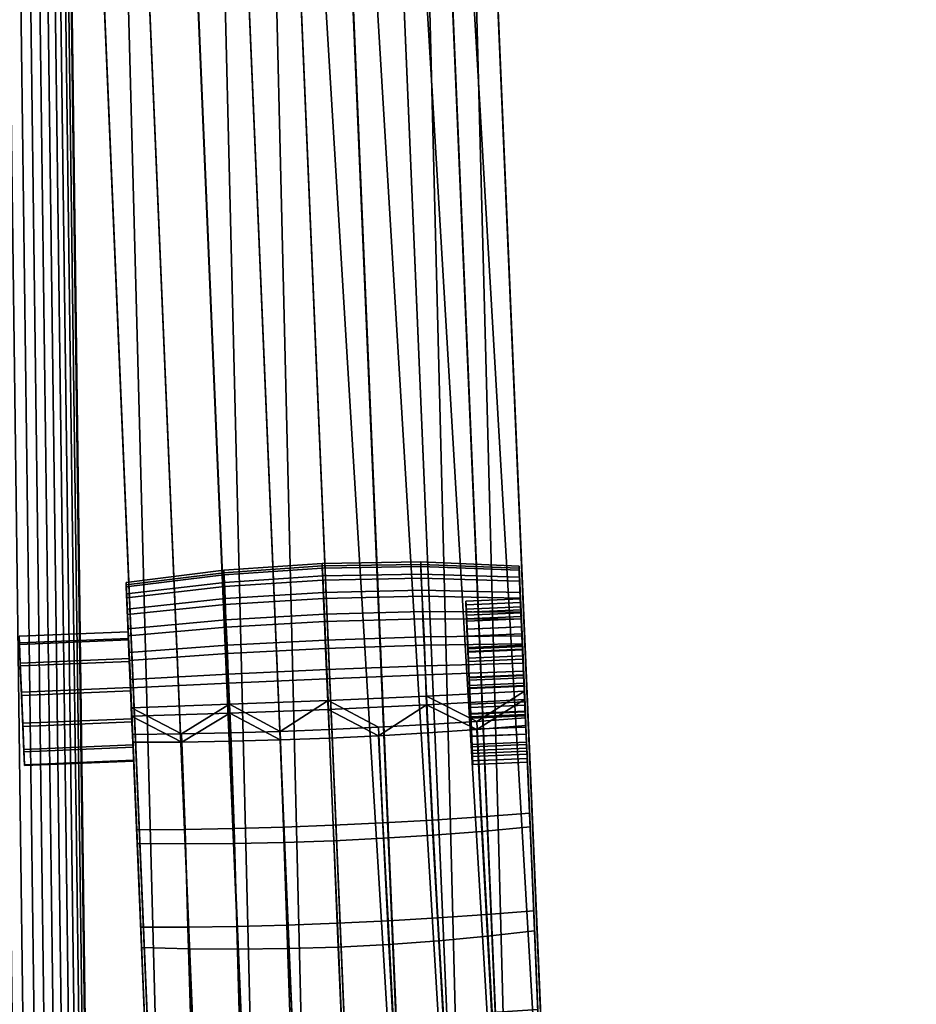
# Model space of a CAD drawing. Header units: millimetres. Extents: x -347 to 347, y -351 to 365.
# Tile 456 of 656: x 263 to 346, y -7 to 83. Entities that reach past the tile are written whole.
import ezdxf

# ---------------------------------------------------------------- set-up
doc = ezdxf.new("R2010")
doc.units = ezdxf.units.MM
doc.header["$MEASUREMENT"] = 0
for name, color, linetype in [('kolecka', 250, 'Continuous'), ('podrucky', 7, 'Continuous'), ('ram', 7, 'Continuous')]:
    doc.layers.add(name, color=color, linetype=linetype)

msp = doc.modelspace()

# ---------------------------------------------------------------- meshes
at = {"layer": 'kolecka'}
mesh = msp.add_polyface(dxfattribs=at)
corners = [(193.84, 262.473, 30.246), (192.188, 262.596, 30.331), (192.388, 262.786, 26.127), (194.046, 262.681, 26.085), (195.588, 262.364, 30.186), (195.754, 262.596, 26.056), (195.422, 262.449, 34.326), (193.634, 262.63, 34.413), (197.406, 262.29, 30.15), (197.498, 262.54, 26.038), (197.314, 262.328, 34.273), (197.222, 262.462, 38.392), (195.256, 262.674, 38.453), (199.259, 262.262, 30.138), (199.259, 262.521, 26.032), (199.259, 262.284, 34.255), (199.259, 262.387, 38.372), (199.259, 262.544, 42.487), (197.13, 262.657, 42.508), (201.112, 262.29, 30.15), (201.021, 262.54, 26.038), (201.204, 262.328, 34.273), (201.296, 262.462, 38.392), (201.388, 262.657, 42.508), (202.93, 262.364, 30.186), (202.764, 262.596, 26.056), (203.096, 262.449, 34.326), (203.262, 262.674, 38.453), (204.678, 262.473, 30.246), (204.472, 262.681, 26.085), (204.885, 262.63, 34.413), (331.408, -56.337, 32.196), (331.408, -56.284, 28.713), (313.408, -56.284, 28.713), (313.408, -56.337, 32.196), (331.408, -56.798, 35.673), (313.408, -56.798, 35.673), (311.408, -56.758, 24.541), (300.408, -56.758, 24.541), (300.408, -56.378, 27.304), (311.408, -56.257, 30), (300.408, -56.257, 30), (300.408, -56.378, 32.696), (311.408, -56.758, 35.459), (299.304, -56.466, 30), (299.304, -57.041, 35.812), (333.408, -56.758, 24.541), (333.408, -56.257, 30), (344.408, -56.378, 27.304), (344.408, -56.758, 24.541), (333.408, -56.758, 35.459), (344.408, -56.378, 32.696), (344.408, -56.257, 30), (344.408, -56.758, 35.459), (345.513, -56.466, 30), (345.513, -56.996, 24.419)]
mesh.append_faces([[corners[k] for k in face] for face in [(0, 1, 2, 3), (4, 0, 3, 5), (6, 7, 0, 4), (8, 4, 5, 9), (10, 6, 4, 8), (11, 12, 6, 10), (13, 8, 9, 14), (15, 10, 8, 13), (16, 11, 10, 15), (17, 18, 11, 16), (19, 13, 14, 20), (21, 15, 13, 19), (22, 16, 15, 21), (23, 17, 16, 22), (24, 19, 20, 25), (26, 21, 19, 24), (27, 22, 21, 26), (28, 24, 25, 29), (30, 26, 24, 28), (31, 32, 33, 34), (35, 31, 34, 36), (37, 38, 39, 40), (40, 41, 42, 43), (41, 40, 39, 39), (44, 41, 39, 39), (44, 42, 41, 41), (44, 45, 42, 42), (46, 47, 48, 49), (47, 50, 51, 52), (50, 53, 51, 51), (52, 48, 47, 47), (54, 48, 52, 52), (54, 52, 51, 51), (55, 49, 48, 48), (54, 55, 48, 48)]])
at = {"layer": 'podrucky'}
mesh = msp.add_polyface(dxfattribs=at)
corners = [(265.793, 211.239, 667.423), (265.812, 210.68, 663.433), (266.044, 205.209, 664.368), (266.037, 205.488, 668.358), (277.059, -54.639, 682.568), (265.558, 216.724, 665.459), (301.526, 218.246, 665.419), (301.76, 212.76, 667.383), (301.78, 212.202, 663.392), (302.005, 207.01, 668.318), (302.012, 206.731, 664.328), (302.005, 207.01, 668.318), (297.862, 206.968, 670.22), (313.02, -52.838, 686.518), (301.76, 212.76, 667.383), (297.603, 213.06, 669.229), (293.422, 206.879, 671.643), (293.152, 213.227, 670.61), (288.495, 213.249, 671.466), (288.771, 206.744, 672.525), (283.734, 213.122, 671.76), (284.013, 206.563, 672.827), (279.255, 206.341, 672.536), (278.978, 212.847, 671.477), (270.173, 205.796, 670.251), (274.608, 206.083, 671.664), (274.338, 212.43, 670.631), (269.914, 211.888, 669.26), (266.037, 205.488, 668.358), (265.793, 211.239, 667.423), (308.891, -53.425, 680.635), (297.876, 206.423, 662.435), (302.012, 206.731, 664.328), (304.456, -53.712, 679.222), (293.441, 206.136, 661.023), (293.038, 215.611, 658.392), (297.449, 216.444, 659.653), (297.659, 211.522, 661.563), (293.236, 210.957, 660.198), (288.405, 215.015, 657.614), (288.597, 210.528, 659.356), (283.652, 214.679, 657.354), (283.841, 210.247, 659.074), (278.888, 214.613, 657.624), (279.08, 210.125, 659.366), (274.224, 214.815, 658.413), (274.423, 210.161, 660.219), (269.76, 215.272, 659.684), (269.971, 210.351, 661.594), (288.794, 205.878, 660.151), (301.78, 212.202, 663.392), (284.037, 205.656, 659.859), (279.278, 205.476, 660.161), (274.627, 205.34, 661.044), (270.188, 205.252, 662.466), (266.044, 205.209, 664.368), (265.812, 210.68, 663.433), (265.586, 215.96, 661.383)]
mesh.append_faces([[corners[k] for k in face] for face in [(0, 1, 2, 2), (2, 3, 0, 0), (4, 3, 2, 2), (5, 1, 0, 0), (6, 7, 8, 8), (9, 10, 7, 7), (8, 7, 10, 10), (11, 12, 13, 13), (14, 15, 12, 11), (16, 12, 15, 17), (17, 18, 19, 16), (18, 20, 21, 19), (22, 21, 20, 23), (24, 25, 26, 27), (23, 26, 25, 22), (28, 24, 27, 29), (30, 31, 32, 32), (33, 34, 31, 31), (35, 36, 37, 38), (39, 35, 38, 40), (41, 39, 40, 42), (43, 41, 42, 44), (45, 43, 44, 46), (47, 45, 46, 48), (31, 37, 32, 32), (31, 34, 38, 38), (34, 49, 40, 40), (32, 37, 50, 50), (34, 40, 38, 38), (31, 38, 37, 37), (40, 49, 51, 42), (42, 51, 52, 52), (44, 52, 53, 53), (46, 53, 54, 54), (48, 54, 55, 55), (52, 44, 42, 42), (54, 48, 46, 46), (53, 46, 44, 44), (47, 48, 56, 57), (55, 56, 48, 48)]])
mesh = msp.add_polyface(dxfattribs=at)
corners = [(309.305, 29.001, 460.487), (309.204, 31.341, 458.5), (309.164, 32.339, 460.874), (309.151, 32.727, 463.345), (309.278, 29.718, 463.204), (309.162, 32.52, 465.837), (309.295, 29.386, 465.995), (309.2, 31.698, 468.278), (302.012, 206.731, 664.328), (302.005, 207.01, 668.318), (313.027, -53.117, 682.528), (291.178, 31.837, 468.731), (282.175, 31.23, 468.633), (282.24, 29.74, 470.955), (291.245, 30.314, 471.105), (300.2, 31.993, 468.613), (300.266, 30.502, 470.935), (291.137, 32.738, 466.058), (282.135, 32.111, 466.018), (300.16, 32.874, 465.998), (291.125, 32.964, 463.328), (282.122, 32.333, 463.348), (300.148, 33.096, 463.327), (291.139, 32.54, 460.623), (282.137, 31.917, 460.701), (300.162, 32.68, 460.681), (291.183, 31.446, 458.022), (282.179, 30.848, 458.157), (300.205, 31.611, 458.137), (273.194, 30.998, 465.877), (273.232, 30.176, 468.318), (273.183, 31.205, 463.385), (273.197, 30.817, 460.914), (309.261, 30.307, 470.445), (309.2, 31.698, 468.278), (309.162, 32.52, 465.837), (309.151, 32.727, 463.345), (273.236, 29.819, 458.54), (309.164, 32.339, 460.874), (309.204, 31.341, 458.5), (285.623, -53.765, 689.863), (290.27, -53.507, 690.735), (279.255, 206.341, 672.536), (295.027, -53.285, 691.027), (284.013, 206.563, 672.827), (299.786, -53.104, 690.725), (304.437, -52.969, 689.842), (288.771, 206.744, 672.525), (297.862, 206.968, 670.22), (293.422, 206.879, 671.643), (308.876, -52.88, 688.42), (274.608, 206.083, 671.664), (270.173, 205.796, 670.251), (266.037, 205.488, 668.358), (277.052, -54.359, 686.558), (281.188, -54.052, 688.451), (299.809, -53.97, 678.35), (288.794, 205.878, 660.151), (293.441, 206.136, 661.023), (304.456, -53.712, 679.222), (295.051, -54.192, 678.059), (284.037, 205.656, 659.859), (285.642, -54.508, 679.243), (274.627, 205.34, 661.044), (279.278, 205.476, 660.161), (290.292, -54.372, 678.361), (277.059, -54.639, 682.568), (266.044, 205.209, 664.368), (270.188, 205.252, 662.466), (281.202, -54.596, 680.666)]
mesh.append_faces([[corners[k] for k in face] for face in [(0, 1, 2, 2), (2, 3, 4, 4), (5, 4, 3, 3), (6, 4, 5, 5), (7, 6, 5, 5), (8, 9, 10, 10), (11, 12, 13, 14), (15, 11, 14, 16), (17, 18, 12, 11), (19, 17, 11, 15), (20, 21, 18, 17), (22, 20, 17, 19), (23, 24, 21, 20), (25, 23, 20, 22), (26, 27, 24, 23), (28, 26, 23, 25), (29, 30, 12, 18), (31, 29, 18, 21), (21, 24, 32, 31), (15, 16, 33, 34), (19, 15, 34, 35), (35, 36, 22, 19), (37, 32, 24, 27), (25, 22, 36, 38), (28, 25, 38, 39), (40, 41, 42, 42), (41, 43, 44, 44), (45, 46, 47, 47), (48, 49, 50, 50), (49, 47, 46, 46), (44, 42, 41, 41), (42, 51, 40, 40), (47, 44, 45, 45), (52, 53, 54, 54), (51, 52, 55, 40), (56, 57, 58, 59), (60, 61, 57, 56), (62, 63, 64, 65), (66, 67, 68, 69), (69, 68, 63, 62), (65, 64, 61, 60)]])
mesh = msp.add_polyface(dxfattribs=at)
corners = [(273.474, 24.082, 453.822), (273.58, 21.562, 453.302), (273.791, 16.593, 454.115), (274.188, 7.304, 457.736), (273.197, 30.817, 460.914), (274.149, 8.574, 471.141), (273.183, 31.205, 463.385), (273.465, 24.799, 473.443), (273.782, 17.308, 473.696), (273.679, 19.75, 474.223), (273.194, 30.998, 465.877), (273.688, 18.99, 453.412), (301.258, 8.077, 456.63), (300.799, 17.44, 453.396), (305.288, 17.753, 453.679), (305.738, 8.423, 457.076), (296.736, 7.792, 456.363), (296.298, 17.176, 453.228), (292.191, 7.568, 456.277), (291.79, 16.96, 453.176), (287.644, 7.407, 456.373), (287.28, 16.794, 453.239), (283.114, 7.31, 456.65), (282.774, 16.677, 453.416), (278.622, 7.276, 457.106), (278.275, 16.61, 453.709), (274.188, 7.304, 457.736), (273.791, 16.593, 454.115), (301.217, 9.458, 472.219), (305.698, 9.757, 471.75), (305.279, 18.498, 474.074), (300.79, 18.206, 474.375), (296.695, 9.2, 472.504), (296.289, 17.954, 474.557), (292.149, 8.986, 472.603), (291.781, 17.743, 474.622), (287.602, 8.815, 472.515), (287.271, 17.573, 474.568), (283.073, 8.69, 472.239), (282.765, 17.444, 474.395), (278.582, 8.609, 471.78), (278.267, 17.355, 474.104), (273.782, 17.308, 473.696), (274.149, 8.574, 471.141), (273.679, 19.75, 474.223), (282.655, 20.06, 474.959), (291.668, 20.418, 475.198), (300.68, 20.823, 474.939), (282.547, 22.001, 452.545), (282.664, 19.246, 452.663), (273.688, 18.99, 453.412), (273.58, 21.562, 453.302), (291.678, 19.586, 452.406), (300.689, 20.009, 452.643), (284.013, 206.563, 672.827), (295.027, -53.285, 691.027), (299.786, -53.104, 690.725), (270.173, 205.796, 670.251), (277.052, -54.359, 686.558), (281.188, -54.052, 688.451)]
mesh.append_faces([[corners[k] for k in face] for face in [(0, 1, 2, 2), (3, 4, 2, 2), (5, 6, 3, 3), (7, 8, 9, 9), (10, 5, 8, 8), (11, 2, 1, 1), (12, 13, 14, 15), (16, 17, 13, 12), (17, 16, 18, 19), (20, 21, 19, 18), (22, 23, 21, 20), (24, 25, 23, 22), (25, 24, 26, 27), (28, 29, 30, 31), (32, 28, 31, 33), (34, 32, 33, 35), (36, 34, 35, 37), (38, 36, 37, 39), (40, 38, 39, 41), (41, 42, 43, 40), (44, 42, 41, 41), (45, 44, 41, 41), (45, 39, 37, 37), (46, 45, 37, 37), (41, 39, 45, 45), (46, 35, 33, 33), (46, 33, 31, 47), (46, 37, 35, 35), (30, 47, 31, 31), (48, 49, 50, 51), (25, 27, 50, 50), (25, 50, 49, 49), (52, 19, 21, 49), (49, 21, 23, 23), (23, 25, 49, 49), (17, 19, 52, 52), (13, 17, 53, 53), (14, 13, 53, 53), (53, 17, 52, 52), (54, 55, 56, 56), (57, 58, 59, 59)]])
mesh = msp.add_polyface(dxfattribs=at)
corners = [(309.894, 15.1, 461.461), (310.156, 8.826, 457.696), (309.828, 16.588, 458.808), (309.911, 14.768, 464.251), (310.117, 10.096, 471.101), (309.884, 15.486, 466.969), (309.809, 17.328, 469.388), (309.759, 18.114, 454.075), (310.493, 1.161, 469.379), (310.561, -0.681, 460.694), (310.875, -7.897, 468.506), (310.974, -10.366, 463.057), (311.26, -16.996, 468.49), (309.75, 18.829, 473.656), (313.027, -53.117, 682.528), (302.005, 207.01, 668.318), (313.02, -52.838, 686.518), (301.804, -1.592, 458.769), (306.262, -1.175, 459.581), (306.792, -10.88, 461.428), (302.354, -11.319, 460.221), (301.258, 8.077, 456.63), (305.738, 8.423, 457.076), (302.83, -21.011, 461.492), (310.561, -0.681, 460.694), (310.974, -10.366, 463.057), (307.26, -20.625, 462.894), (310.156, 8.826, 457.696), (305.288, 17.753, 453.679), (309.759, 18.114, 454.075), (301.729, 0.503, 471.377), (302.243, -8.397, 471.417), (306.687, -8.152, 470.176), (306.19, 0.813, 470.532), (301.217, 9.458, 472.219), (305.698, 9.757, 471.75), (307.119, -17.085, 470.394), (310.875, -7.897, 468.506), (310.493, 1.161, 469.379), (311.26, -16.996, 468.49), (310.117, 10.096, 471.101), (309.75, 18.829, 473.656), (305.279, 18.498, 474.074), (297.862, 206.968, 670.22), (308.876, -52.88, 688.42), (313.02, -52.838, 686.518), (293.422, 206.879, 671.643), (304.437, -52.969, 689.842), (308.891, -53.425, 680.635), (302.012, 206.731, 664.328), (313.027, -53.117, 682.528), (304.456, -53.712, 679.222), (297.876, 206.423, 662.435), (309.894, 15.1, 461.461), (304.899, 14.889, 461.466), (304.916, 14.557, 464.257), (309.911, 14.768, 464.251), (309.828, 16.588, 458.808), (304.833, 16.376, 458.813), (304.889, 15.274, 466.974), (309.884, 15.486, 466.969), (309.869, 15.765, 464.182), (304.874, 15.554, 464.187), (304.859, 15.841, 461.769), (309.854, 16.053, 461.763), (304.916, 14.557, 464.257), (304.899, 14.889, 461.466), (304.859, 15.841, 461.769), (304.802, 17.13, 459.469), (304.889, 15.274, 466.974), (304.874, 15.554, 464.187), (304.85, 16.175, 466.542)]
mesh.append_faces([[corners[k] for k in face] for face in [(0, 1, 2, 2), (1, 0, 3, 3), (4, 5, 6, 6), (5, 4, 3, 3), (1, 7, 2, 2), (8, 9, 3, 3), (10, 11, 9, 9), (11, 10, 12, 12), (8, 3, 4, 4), (9, 8, 10, 10), (6, 13, 4, 4), (9, 1, 3, 3), (14, 15, 16, 16), (17, 18, 19, 20), (21, 22, 18, 17), (19, 23, 20, 20), (19, 18, 24, 25), (25, 26, 19, 19), (18, 22, 27, 24), (22, 28, 29, 27), (30, 31, 32, 33), (34, 30, 33, 35), (32, 31, 36, 36), (32, 37, 38, 33), (37, 32, 39, 39), (33, 38, 40, 35), (35, 40, 41, 42), (43, 44, 45, 45), (46, 47, 44, 44), (48, 49, 50, 50), (51, 52, 48, 48), (53, 54, 55, 56), (57, 58, 54, 53), (56, 55, 59, 60), (61, 62, 63, 64), (65, 66, 67, 67), (68, 67, 66, 66), (69, 65, 70, 70), (67, 70, 65, 65), (70, 71, 69, 69)]])
mesh = msp.add_polyface(dxfattribs=at)
corners = [(274.907, -9.419, 468.546), (274.593, -2.203, 460.734), (275.006, -11.888, 463.097), (274.525, -0.361, 469.419), (274.188, 7.304, 457.736), (275.292, -18.518, 468.53), (274.149, 8.574, 471.141), (277.052, -54.359, 686.558), (266.037, 205.488, 668.358), (277.059, -54.639, 682.568), (297.234, -1.925, 458.276), (301.804, -1.592, 458.769), (302.354, -11.319, 460.221), (297.735, -11.669, 459.48), (292.605, -2.167, 458.114), (293.019, -11.92, 459.233), (287.973, -2.316, 458.286), (288.299, -12.068, 459.491), (283.392, -2.371, 458.79), (283.668, -12.109, 460.242), (278.916, -2.332, 459.612), (279.212, -12.047, 461.459), (296.736, 7.792, 456.363), (301.258, 8.077, 456.63), (292.191, 7.568, 456.277), (287.644, 7.407, 456.373), (283.114, 7.31, 456.65), (278.622, 7.276, 457.106), (302.83, -21.011, 461.492), (288.669, -21.733, 460.637), (275.006, -11.888, 463.097), (274.593, -2.203, 460.734), (274.188, 7.304, 457.736), (279.572, -21.797, 462.925), (297.157, 0.236, 471.894), (297.62, -8.629, 472.184), (302.243, -8.397, 471.417), (301.729, 0.503, 471.377), (292.528, 0.015, 472.071), (292.903, -8.84, 472.446), (287.897, -0.156, 471.904), (288.185, -9.028, 472.194), (283.318, -0.276, 471.397), (283.557, -9.188, 471.438), (278.844, -0.344, 470.563), (279.106, -9.319, 470.207), (296.695, 9.2, 472.504), (301.217, 9.458, 472.219), (292.149, 8.986, 472.603), (287.602, 8.815, 472.515), (283.073, 8.69, 472.239), (278.582, 8.609, 471.78), (298.031, -17.365, 472.702), (302.681, -17.208, 471.819), (293.273, -17.553, 473.005), (283.867, -18.005, 471.84), (288.514, -17.768, 472.713), (279.43, -18.256, 470.425), (274.525, -0.361, 469.419), (274.907, -9.419, 468.546), (274.149, 8.574, 471.141), (275.292, -18.518, 468.53)]
mesh.append_faces([[corners[k] for k in face] for face in [(0, 1, 2, 2), (3, 4, 1, 1), (2, 5, 0, 0), (4, 3, 6, 6), (1, 0, 3, 3), (7, 8, 9, 9), (10, 11, 12, 13), (14, 10, 13, 15), (16, 14, 15, 17), (18, 16, 17, 19), (20, 18, 19, 21), (22, 23, 11, 10), (24, 22, 10, 14), (25, 24, 14, 16), (26, 25, 16, 18), (27, 26, 18, 20), (12, 28, 13, 13), (15, 29, 17, 17), (20, 21, 30, 31), (31, 32, 27, 20), (33, 30, 21, 21), (34, 35, 36, 37), (38, 39, 35, 34), (40, 41, 39, 38), (42, 43, 41, 40), (44, 45, 43, 42), (46, 34, 37, 47), (48, 38, 34, 46), (49, 40, 38, 48), (50, 42, 40, 49), (51, 44, 42, 50), (36, 35, 52, 53), (35, 39, 54, 52), (55, 56, 41, 41), (41, 43, 55, 55), (57, 43, 45, 45), (39, 41, 56, 56), (44, 58, 59, 45), (58, 44, 51, 60), (61, 45, 59, 59)]])
mesh = msp.add_polyface(dxfattribs=at)
corners = [(309.392, 27.145, 467.992), (309.465, 25.354, 465.246), (309.335, 28.434, 465.693), (309.471, 25.112, 461.791), (309.344, 28.1, 460.919), (309.32, 28.722, 463.274), (309.204, 31.341, 458.5), (309.305, 29.001, 460.487), (309.38, 27.159, 458.067), (309.2, 31.698, 468.278), (309.361, 27.899, 468.648), (309.295, 29.386, 465.995), (309.164, 32.339, 460.874), (309.278, 29.718, 463.204), (309.267, 29.795, 456.44), (309.261, 30.307, 470.445), (309.34, 28.491, 472.163), (309.465, 25.481, 470.492), (309.347, 27.859, 454.859), (300.35, 28.557, 472.775), (291.332, 28.325, 472.986), (291.434, 25.948, 474.344), (300.45, 26.232, 474.103), (291.245, 30.314, 471.105), (282.24, 29.74, 470.955), (282.325, 27.795, 472.795), (300.266, 30.502, 470.935), (291.252, 29.753, 455.766), (282.247, 29.192, 455.95), (282.179, 30.848, 458.157), (291.183, 31.446, 458.022), (300.272, 29.954, 455.93), (300.205, 31.611, 458.137), (291.34, 27.633, 454.035), (282.333, 27.117, 454.256), (300.358, 27.88, 454.236), (273.293, 28.785, 470.485), (273.372, 26.969, 472.203), (273.232, 30.176, 468.318), (282.175, 31.23, 468.633), (309.433, 26.321, 473.402), (309.34, 28.491, 472.163), (309.261, 30.307, 470.445), (273.379, 26.337, 454.899), (273.299, 28.273, 456.48), (273.236, 29.819, 458.54), (309.204, 31.341, 458.5), (309.267, 29.795, 456.44), (309.347, 27.859, 454.859), (309.305, 29.001, 460.487), (304.31, 28.789, 460.493), (304.385, 26.947, 458.073), (309.38, 27.159, 458.067), (309.278, 29.718, 463.204), (304.282, 29.507, 463.21), (309.361, 27.899, 468.648), (304.365, 27.688, 468.654), (304.299, 29.175, 466.001), (309.295, 29.386, 465.995), (309.335, 28.434, 465.693), (304.339, 28.222, 465.698), (304.396, 26.933, 467.998), (309.392, 27.145, 467.992), (309.32, 28.722, 463.274), (304.324, 28.51, 463.28), (309.344, 28.1, 460.919), (304.348, 27.888, 460.925), (304.31, 28.789, 460.493), (304.413, 26.292, 458.828), (304.385, 26.947, 458.073), (304.282, 29.507, 463.21), (304.348, 27.888, 460.925), (304.339, 28.222, 465.698), (304.324, 28.51, 463.28), (304.396, 26.933, 467.998), (304.299, 29.175, 466.001), (304.365, 27.688, 468.654)]
mesh.append_faces([[corners[k] for k in face] for face in [(0, 1, 2, 2), (3, 4, 5, 5), (6, 7, 8, 8), (9, 10, 11, 11), (12, 13, 7, 7), (6, 8, 14, 14), (9, 15, 10, 10), (15, 16, 17, 17), (18, 14, 8, 8), (10, 15, 17, 17), (19, 20, 21, 22), (23, 24, 25, 20), (26, 23, 20, 19), (27, 28, 29, 30), (31, 27, 30, 32), (33, 34, 28, 27), (35, 33, 27, 31), (36, 37, 25, 24), (38, 36, 24, 39), (19, 22, 40, 41), (26, 19, 41, 42), (43, 44, 28, 34), (44, 45, 29, 28), (31, 32, 46, 47), (35, 31, 47, 48), (49, 50, 51, 52), (53, 54, 50, 49), (55, 56, 57, 58), (58, 57, 54, 53), (59, 60, 61, 62), (63, 64, 60, 59), (65, 66, 64, 63), (67, 68, 69, 69), (70, 71, 67, 67), (68, 67, 71, 71), (72, 73, 70, 70), (71, 70, 73, 73), (74, 72, 75, 75), (70, 75, 72, 72), (75, 76, 74, 74)]])
mesh = msp.add_polyface(dxfattribs=at)
corners = [(273.197, 30.817, 460.914), (273.236, 29.819, 458.54), (273.791, 16.593, 454.115), (273.299, 28.273, 456.48), (273.474, 24.082, 453.822), (273.379, 26.337, 454.899), (274.188, 7.304, 457.736), (273.183, 31.205, 463.385), (273.194, 30.998, 465.877), (273.782, 17.308, 473.696), (273.232, 30.176, 468.318), (273.293, 28.785, 470.485), (273.372, 26.969, 472.203), (273.465, 24.799, 473.443), (274.149, 8.574, 471.141), (273.571, 22.323, 474.145), (273.679, 19.75, 474.223), (291.549, 23.236, 475.113), (282.538, 22.817, 474.876), (282.655, 20.06, 474.959), (291.668, 20.418, 475.198), (300.563, 23.579, 474.856), (300.68, 20.823, 474.939), (291.434, 25.948, 474.344), (282.425, 25.47, 474.123), (300.45, 26.232, 474.103), (291.332, 28.325, 472.986), (282.325, 27.795, 472.795), (291.443, 25.163, 452.854), (282.434, 24.702, 453.102), (282.333, 27.117, 454.256), (291.34, 27.633, 454.035), (300.459, 25.465, 453.082), (300.358, 27.88, 454.236), (291.559, 22.402, 452.285), (282.547, 22.001, 452.545), (300.573, 22.764, 452.525), (291.678, 19.586, 452.406), (282.664, 19.246, 452.663), (300.689, 20.009, 452.643), (273.571, 22.323, 474.145), (273.679, 19.75, 474.223), (273.465, 24.799, 473.443), (273.372, 26.969, 472.203), (273.474, 24.082, 453.822), (273.379, 26.337, 454.899), (273.58, 21.562, 453.302), (309.347, 27.859, 454.859), (309.441, 25.604, 453.782), (304.611, 21.578, 457.249), (304.613, 21.509, 456.252), (304.509, 23.995, 457.538), (304.413, 26.292, 458.828), (304.495, 24.297, 456.584), (304.385, 26.947, 458.073), (304.47, 25.27, 470.497), (304.587, 22.486, 470.218), (304.487, 24.838, 469.595), (304.585, 22.555, 471.215), (304.365, 27.688, 468.654), (304.689, 20.069, 469.929), (304.396, 26.933, 467.998), (304.593, 22.274, 467.189), (304.729, 18.921, 462.215), (304.605, 21.79, 460.278), (304.476, 24.901, 461.796), (304.469, 25.143, 465.252)]
mesh.append_faces([[corners[k] for k in face] for face in [(0, 1, 2, 2), (1, 3, 2, 2), (4, 2, 5, 5), (2, 3, 5, 5), (6, 7, 0, 0), (8, 9, 10, 10), (11, 9, 12, 12), (12, 9, 13, 13), (10, 9, 11, 11), (7, 14, 8, 8), (15, 13, 16, 16), (17, 18, 19, 20), (21, 17, 20, 22), (23, 24, 18, 17), (25, 23, 17, 21), (26, 27, 24, 23), (28, 29, 30, 31), (32, 28, 31, 33), (34, 35, 29, 28), (36, 34, 28, 32), (37, 38, 35, 34), (39, 37, 34, 36), (40, 41, 19, 18), (42, 40, 18, 24), (24, 27, 43, 42), (44, 45, 30, 29), (29, 35, 46, 44), (47, 48, 32, 33), (49, 50, 51, 51), (52, 51, 53, 53), (50, 53, 51, 51), (53, 54, 52, 52), (55, 56, 57, 57), (56, 55, 58, 58), (55, 57, 59, 59), (60, 56, 58, 58), (57, 61, 59, 59), (62, 63, 64, 64), (65, 66, 64, 64), (66, 62, 64, 64)]])
mesh = msp.add_polyface(dxfattribs=at)
corners = [(309.409, 26.503, 458.822), (309.344, 28.1, 460.919), (309.471, 25.112, 461.791), (309.601, 22.001, 460.272), (309.606, 21.79, 457.244), (309.505, 24.206, 457.532), (309.707, 19.437, 457.866), (309.32, 28.722, 463.274), (309.335, 28.434, 465.693), (309.465, 25.354, 465.246), (309.392, 27.145, 467.992), (309.588, 22.485, 467.184), (309.482, 25.05, 469.59), (309.685, 20.28, 469.924), (309.583, 22.697, 470.212), (309.491, 24.508, 456.579), (309.547, 23.083, 453.262), (309.441, 25.604, 453.782), (309.608, 21.72, 456.246), (309.656, 20.512, 453.372), (309.347, 27.859, 454.859), (309.38, 27.159, 458.067), (309.433, 26.321, 473.402), (309.581, 22.767, 471.21), (309.465, 25.481, 470.492), (309.34, 28.491, 472.163), (309.698, 19.979, 470.877), (309.647, 21.272, 474.183), (309.538, 23.845, 474.105), (300.563, 23.579, 474.856), (300.68, 20.823, 474.939), (309.647, 21.272, 474.183), (309.538, 23.845, 474.105), (309.433, 26.321, 473.402), (300.45, 26.232, 474.103), (300.573, 22.764, 452.525), (300.459, 25.465, 453.082), (309.441, 25.604, 453.782), (309.547, 23.083, 453.262), (300.689, 20.009, 452.643), (309.656, 20.512, 453.372), (309.491, 24.508, 456.579), (304.495, 24.297, 456.584), (304.613, 21.509, 456.252), (309.608, 21.72, 456.246), (309.38, 27.159, 458.067), (304.385, 26.947, 458.073), (309.581, 22.767, 471.21), (304.585, 22.555, 471.215), (304.47, 25.27, 470.497), (309.465, 25.481, 470.492), (304.365, 27.688, 468.654), (309.361, 27.899, 468.648), (309.698, 19.979, 470.877), (304.703, 19.767, 470.883), (309.482, 25.05, 469.59), (304.487, 24.838, 469.595), (304.587, 22.486, 470.218), (309.583, 22.697, 470.212), (309.392, 27.145, 467.992), (304.396, 26.933, 467.998), (304.689, 20.069, 469.929), (309.685, 20.28, 469.924), (309.409, 26.503, 458.822), (304.413, 26.292, 458.828), (304.348, 27.888, 460.925), (309.344, 28.1, 460.919), (309.606, 21.79, 457.244), (304.611, 21.578, 457.249), (304.509, 23.995, 457.538), (309.505, 24.206, 457.532), (304.605, 21.79, 460.278), (309.601, 22.001, 460.272), (309.471, 25.112, 461.791), (304.476, 24.901, 461.796), (304.476, 24.901, 461.796), (309.471, 25.112, 461.791), (309.465, 25.354, 465.246), (304.469, 25.143, 465.252), (304.469, 25.143, 465.252), (309.465, 25.354, 465.246), (309.588, 22.485, 467.184), (304.593, 22.274, 467.189), (304.593, 22.274, 467.189), (309.588, 22.485, 467.184), (309.718, 19.374, 465.665), (304.723, 19.163, 465.671)]
mesh.append_faces([[corners[k] for k in face] for face in [(0, 1, 2, 2), (3, 4, 5, 5), (6, 4, 3, 3), (0, 3, 5, 5), (3, 0, 2, 2), (7, 8, 9, 9), (9, 10, 11, 11), (12, 11, 10, 10), (7, 9, 2, 2), (13, 11, 14, 14), (12, 14, 11, 11), (15, 16, 17, 17), (16, 15, 18, 18), (18, 19, 16, 16), (20, 21, 15, 15), (22, 23, 24, 24), (25, 22, 24, 24), (26, 23, 27, 27), (17, 20, 15, 15), (23, 28, 27, 27), (23, 22, 28, 28), (29, 30, 31, 32), (32, 33, 34, 29), (35, 36, 37, 38), (39, 35, 38, 40), (41, 42, 43, 44), (45, 46, 42, 41), (47, 48, 49, 50), (50, 49, 51, 52), (53, 54, 48, 47), (55, 56, 57, 58), (59, 60, 56, 55), (58, 57, 61, 62), (63, 64, 65, 66), (67, 68, 69, 70), (70, 69, 64, 63), (71, 72, 73, 74), (75, 76, 77, 78), (79, 80, 81, 82), (83, 84, 85, 86)]])
mesh = msp.add_polyface(dxfattribs=at)
corners = [(309.725, 19.132, 462.21), (309.797, 17.342, 459.464), (309.601, 22.001, 460.272), (309.869, 15.765, 464.182), (309.854, 16.053, 461.763), (309.718, 19.374, 465.665), (309.78, 17.983, 468.634), (309.588, 22.485, 467.184), (309.685, 20.28, 469.924), (309.845, 16.387, 466.537), (309.707, 19.437, 457.866), (309.608, 21.72, 456.246), (309.724, 19.005, 456.964), (309.759, 18.114, 454.075), (309.828, 16.588, 458.808), (309.656, 20.512, 453.372), (309.809, 17.328, 469.388), (309.698, 19.979, 470.877), (309.75, 18.829, 473.656), (309.647, 21.272, 474.183), (305.279, 18.498, 474.074), (309.75, 18.829, 473.656), (309.647, 21.272, 474.183), (300.68, 20.823, 474.939), (309.759, 18.114, 454.075), (305.288, 17.753, 453.679), (309.656, 20.512, 453.372), (300.689, 20.009, 452.643), (309.724, 19.005, 456.964), (304.729, 18.794, 456.97), (304.833, 16.376, 458.813), (309.828, 16.588, 458.808), (309.608, 21.72, 456.246), (304.613, 21.509, 456.252), (309.809, 17.328, 469.388), (304.813, 17.116, 469.394), (304.703, 19.767, 470.883), (309.698, 19.979, 470.877), (309.884, 15.486, 466.969), (304.889, 15.274, 466.974), (309.845, 16.387, 466.537), (304.85, 16.175, 466.542), (304.874, 15.554, 464.187), (309.869, 15.765, 464.182), (309.685, 20.28, 469.924), (304.689, 20.069, 469.929), (304.785, 17.772, 468.639), (309.78, 17.983, 468.634), (309.797, 17.342, 459.464), (304.802, 17.13, 459.469), (304.711, 19.226, 457.872), (309.707, 19.437, 457.866), (309.854, 16.053, 461.763), (304.859, 15.841, 461.769), (304.611, 21.578, 457.249), (309.606, 21.79, 457.244), (304.899, 14.889, 461.466), (304.833, 16.376, 458.813), (304.802, 17.13, 459.469), (304.711, 19.226, 457.872), (304.729, 18.794, 456.97), (304.613, 21.509, 456.252), (304.611, 21.578, 457.249), (304.813, 17.116, 469.394), (304.889, 15.274, 466.974), (304.85, 16.175, 466.542), (304.703, 19.767, 470.883), (304.785, 17.772, 468.639), (304.585, 22.555, 471.215), (304.689, 20.069, 469.929), (304.729, 18.921, 462.215), (309.725, 19.132, 462.21), (309.601, 22.001, 460.272), (304.605, 21.79, 460.278), (304.723, 19.163, 465.671), (309.718, 19.374, 465.665), (309.725, 19.132, 462.21), (304.729, 18.921, 462.215), (304.729, 18.921, 462.215), (304.593, 22.274, 467.189), (304.723, 19.163, 465.671)]
mesh.append_faces([[corners[k] for k in face] for face in [(0, 1, 2, 2), (0, 3, 4, 4), (1, 0, 4, 4), (5, 3, 0, 0), (6, 7, 8, 8), (6, 9, 5, 5), (3, 5, 9, 9), (7, 6, 5, 5), (1, 10, 2, 2), (11, 12, 13, 13), (13, 12, 14, 14), (15, 11, 13, 13), (16, 17, 18, 18), (18, 17, 19, 19), (20, 21, 22, 22), (22, 23, 20, 20), (24, 25, 26, 26), (27, 26, 25, 25), (28, 29, 30, 31), (32, 33, 29, 28), (34, 35, 36, 37), (38, 39, 35, 34), (40, 41, 42, 43), (44, 45, 46, 47), (47, 46, 41, 40), (48, 49, 50, 51), (52, 53, 49, 48), (51, 50, 54, 55), (56, 57, 58, 58), (59, 58, 57, 57), (59, 60, 61, 61), (61, 62, 59, 59), (57, 60, 59, 59), (63, 64, 65, 65), (66, 63, 67, 67), (65, 67, 63, 63), (68, 66, 69, 69), (67, 69, 66, 66), (70, 71, 72, 73), (74, 75, 76, 77), (78, 79, 80, 80)]])
at = {"layer": 'ram'}
mesh = msp.add_polyface(dxfattribs=at)
corners = [(258.585, 60, 459.012), (258.585, 80, 459.012), (255.554, 80, 462.988), (255.554, 60, 462.988), (258.585, 40, 459.012), (255.554, 40, 462.988), (263.727, 138.942, 464.444), (265.314, 139.019, 462.687), (265.16, 147.201, 463.322), (263.577, 146.946, 465.065), (261.814, 138.871, 465.839), (261.666, 146.73, 466.449), (259.702, 138.808, 466.796), (259.556, 146.566, 467.398), (257.532, 138.757, 467.299), (257.388, 146.457, 467.896), (255.433, 138.719, 467.381), (255.289, 146.404, 467.977), (251.391, 138.679, 466.417), (251.245, 146.441, 467.02), (249.444, 138.677, 465.321), (249.296, 146.539, 465.931), (247.71, 138.69, 463.832), (247.56, 146.691, 464.453), (246.302, 138.718, 462.025), (246.148, 146.89, 462.659), (248.332, 139.167, 447.358), (248.476, 129.523, 447.558), (246.886, 129.626, 449.312), (246.745, 139.091, 449.116), (245.711, 129.75, 451.308), (245.573, 139.014, 451.116), (250.246, 139.239, 445.963), (250.391, 129.451, 446.167), (252.358, 139.302, 445.006), (252.505, 129.411, 445.211), (254.527, 139.353, 444.504), (254.675, 129.404, 444.71), (258.706, 139.417, 444.723), (258.854, 129.474, 444.929), (256.775, 129.426, 444.628), (256.626, 139.39, 444.422), (262.813, 139.432, 446.622), (262.958, 129.659, 446.825), (260.958, 129.552, 445.654), (260.811, 139.432, 445.449), (265.967, 139.386, 450.123), (266.108, 129.945, 450.319), (264.715, 129.793, 448.409), (264.571, 139.417, 448.21), (266.926, 139.343, 452.235), (267.064, 130.105, 452.427), (267.429, 139.29, 454.404), (267.564, 130.263, 454.592), (267.212, 139.167, 458.582), (267.341, 130.552, 458.761), (267.644, 130.41, 456.686), (267.513, 139.231, 456.503), (265.437, 130.814, 462.857), (266.612, 130.689, 460.861), (266.487, 139.095, 460.687), (261.931, 130.989, 466.003), (263.847, 130.916, 464.611), (257.647, 131.035, 467.459), (259.818, 131.028, 466.958), (251.507, 130.894, 466.579), (255.548, 131.014, 467.541), (247.83, 130.666, 463.999), (249.561, 130.792, 465.485), (246.424, 130.521, 462.195), (270.643, -180.963, 482.677), (271.372, -181.1, 480.577), (271.675, -181.242, 478.502), (267.878, -180.736, 486.427), (269.468, -180.838, 484.673), (263.849, -180.624, 488.774), (265.963, -180.663, 487.818), (259.579, -180.638, 489.356), (261.679, -180.617, 489.275), (253.593, -180.86, 487.3), (255.538, -180.758, 488.395), (250.455, -181.131, 484.011), (251.861, -180.986, 485.815), (273.373, 26.714, 463.61), (263.382, 26.291, 463.621), (263.411, 25.678, 466.427), (273.402, 26.101, 466.416), (263.491, 23.833, 468.626), (273.482, 24.256, 468.615), (263.605, 21.178, 469.714), (273.596, 21.601, 469.703), (263.726, 18.321, 469.443), (273.717, 18.744, 469.432), (263.825, 15.918, 467.875), (273.817, 16.341, 467.863), (263.882, 14.518, 465.368), (273.873, 14.941, 465.357), (263.882, 14.443, 462.497), (273.873, 14.865, 462.486), (263.825, 15.708, 459.92), (273.817, 16.131, 459.909), (263.726, 18.026, 458.227), (273.717, 18.449, 458.216), (263.605, 20.864, 457.806), (273.596, 21.287, 457.795), (263.491, 23.573, 458.753), (273.482, 23.996, 458.742), (263.411, 25.531, 460.852), (273.402, 25.954, 460.841)]
mesh.append_faces([[corners[k] for k in face] for face in [(0, 1, 2, 3), (4, 0, 3, 5), (6, 7, 8, 9), (10, 6, 9, 11), (12, 10, 11, 13), (14, 12, 13, 15), (16, 14, 15, 17), (18, 16, 17, 19), (20, 18, 19, 21), (22, 20, 21, 23), (24, 22, 23, 25), (26, 27, 28, 29), (29, 28, 30, 31), (32, 33, 27, 26), (34, 35, 33, 32), (36, 37, 35, 34), (38, 39, 40, 41), (41, 40, 37, 36), (42, 43, 44, 45), (46, 47, 48, 49), (49, 48, 43, 42), (45, 44, 39, 38), (47, 46, 50, 51), (52, 53, 51, 50), (54, 55, 56, 57), (57, 56, 53, 52), (7, 58, 59, 60), (10, 61, 62, 6), (6, 62, 58, 7), (60, 59, 55, 54), (14, 63, 64, 12), (18, 65, 66, 16), (16, 66, 63, 14), (22, 67, 68, 20), (24, 69, 67, 22), (20, 68, 65, 18), (12, 64, 61, 10), (59, 70, 71, 55), (55, 71, 72, 56), (62, 73, 74, 58), (64, 75, 76, 61), (61, 76, 73, 62), (58, 74, 70, 59), (66, 77, 78, 63), (68, 79, 80, 65), (65, 80, 77, 66), (69, 81, 82, 67), (67, 82, 79, 68), (63, 78, 75, 64), (83, 84, 85, 86), (86, 85, 87, 88), (88, 87, 89, 90), (90, 89, 91, 92), (92, 91, 93, 94), (94, 93, 95, 96), (96, 95, 97, 98), (98, 97, 99, 100), (100, 99, 101, 102), (102, 101, 103, 104), (104, 103, 105, 106), (106, 105, 107, 108), (108, 107, 84, 83)]])
mesh = msp.add_polyface(dxfattribs=at)
corners = [(257.988, -140, 476.861), (257.988, -160, 476.861), (261.326, -160, 473.139), (261.326, -140, 473.139), (257.988, -120, 476.861), (261.326, -120, 473.139), (260.958, 129.552, 445.654), (264.99, -182.1, 467.47), (262.885, -182.178, 466.745), (258.854, 129.474, 444.929), (260.806, -182.226, 466.444), (256.775, 129.426, 444.628), (264.715, 129.793, 448.409), (268.746, -181.859, 470.225), (266.99, -181.993, 468.641), (262.958, 129.659, 446.825), (267.064, 130.105, 452.427), (271.095, -181.547, 474.243), (270.139, -181.707, 472.135), (266.108, 129.945, 450.319), (267.644, 130.41, 456.686), (271.675, -181.242, 478.502), (271.595, -181.389, 476.407), (267.564, 130.263, 454.592), (260.901, -214.263, 466.683), (258.696, -214.312, 466.856), (258.429, -198.277, 467.227), (260.634, -198.244, 467.053), (262.949, -214.238, 466.903), (262.682, -198.211, 467.274), (265.091, -214.235, 467.552), (264.823, -198.173, 467.923), (267.134, -214.258, 468.648), (266.865, -198.133, 469.02), (268.927, -214.307, 470.141), (268.657, -198.093, 470.516), (270.386, -214.38, 471.973), (270.115, -198.056, 472.35), (271.43, -214.473, 474.026), (271.156, -198.024, 474.407), (272.029, -214.578, 476.165), (271.753, -197.998, 476.548), (272.205, -214.694, 478.368), (271.927, -197.978, 478.754), (271.986, -214.809, 480.413), (271.706, -197.965, 480.802), (271.338, -214.936, 482.551), (271.056, -197.958, 482.943), (270.243, -215.066, 484.591), (269.958, -197.959, 484.986), (268.75, -215.19, 486.38), (268.463, -197.968, 486.778), (266.917, -215.301, 487.836), (266.628, -197.985, 488.236), (264.862, -215.394, 488.876), (264.573, -198.008, 489.278), (262.721, -215.465, 489.472), (262.431, -198.036, 489.875), (260.516, -215.514, 489.646), (260.225, -198.069, 490.049), (258.468, -215.538, 489.425), (258.178, -198.102, 489.828), (261.206, -230.228, 465.321), (259.001, -230.293, 465.493), (263.254, -230.212, 465.541), (265.396, -230.243, 466.186), (267.441, -230.329, 467.277), (269.236, -230.466, 468.763), (270.697, -230.649, 470.585), (271.743, -230.865, 472.628), (272.345, -231.101, 474.755), (272.523, -231.353, 476.946), (272.307, -231.595, 478.98), (271.662, -231.856, 481.108), (270.569, -232.115, 483.136), (269.078, -232.353, 484.915), (267.247, -232.559, 486.363), (265.193, -232.721, 487.398), (263.053, -232.834, 487.99), (258.707, -182.248, 466.526), (270.643, -180.963, 482.677), (271.372, -181.1, 480.577), (267.878, -180.736, 486.427), (269.468, -180.838, 484.673), (263.849, -180.624, 488.774), (265.963, -180.663, 487.818), (259.579, -180.638, 489.356), (261.679, -180.617, 489.275)]
mesh.append_faces([[corners[k] for k in face] for face in [(0, 1, 2, 3), (4, 0, 3, 5), (6, 7, 8, 9), (9, 8, 10, 11), (12, 13, 14, 15), (16, 17, 18, 19), (19, 18, 13, 12), (15, 14, 7, 6), (20, 21, 22, 23), (23, 22, 17, 16), (24, 25, 26, 27), (28, 24, 27, 29), (30, 28, 29, 31), (32, 30, 31, 33), (34, 32, 33, 35), (36, 34, 35, 37), (38, 36, 37, 39), (40, 38, 39, 41), (42, 40, 41, 43), (44, 42, 43, 45), (46, 44, 45, 47), (48, 46, 47, 49), (50, 48, 49, 51), (52, 50, 51, 53), (54, 52, 53, 55), (56, 54, 55, 57), (58, 56, 57, 59), (60, 58, 59, 61), (62, 63, 25, 24), (64, 62, 24, 28), (65, 64, 28, 30), (66, 65, 30, 32), (67, 66, 32, 34), (68, 67, 34, 36), (69, 68, 36, 38), (70, 69, 38, 40), (71, 70, 40, 42), (72, 71, 42, 44), (73, 72, 44, 46), (74, 73, 46, 48), (75, 74, 48, 50), (76, 75, 50, 52), (77, 76, 52, 54), (78, 77, 54, 56), (10, 27, 26, 79), (7, 31, 29, 8), (8, 29, 27, 10), (13, 35, 33, 14), (17, 39, 37, 18), (18, 37, 35, 13), (14, 33, 31, 7), (39, 17, 22, 41), (21, 43, 41, 22), (80, 47, 45, 81), (81, 45, 43, 21), (82, 51, 49, 83), (84, 55, 53, 85), (85, 53, 51, 82), (83, 49, 47, 80), (86, 59, 57, 87), (87, 57, 55, 84), (86, 61, 59, 59)]])

doc.saveas('drawing.dxf')
